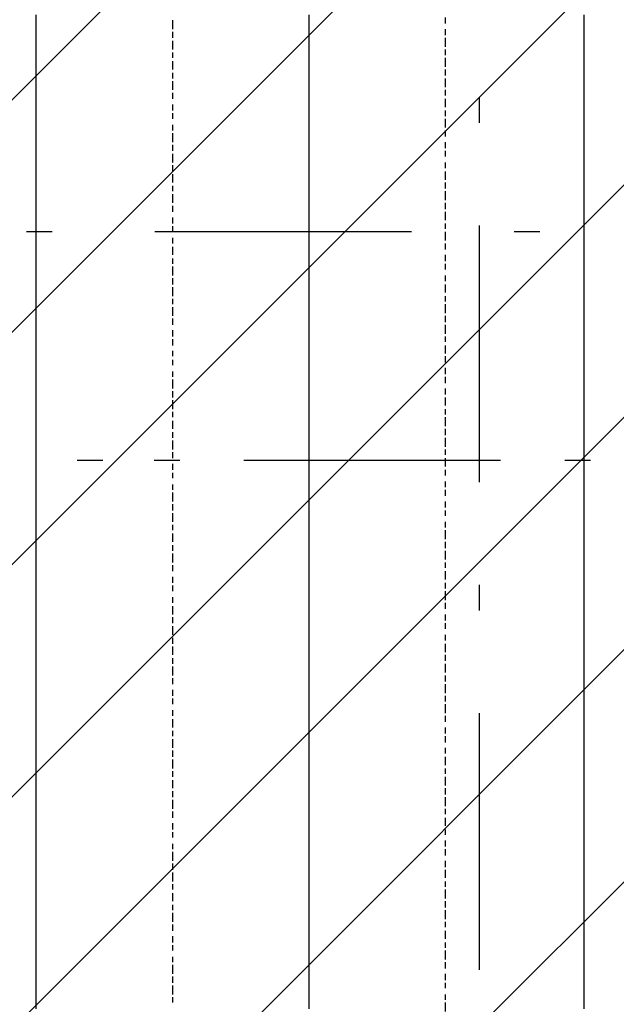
# Model space of a CAD drawing. Extents: x 997 to 109698, y 921 to 94021.
# Tile 371 of 656: x 7814 to 8685, y 55602 to 57040. Entities that reach past the tile are written whole.
import ezdxf

# ---------------------------------------------------------------- set-up
doc = ezdxf.new("R2010")
doc.units = 0
doc.header["$MEASUREMENT"] = 0
for name, color, linetype in [('12', 7, 'CONTINUOUS'), ('28', 7, 'CONTINUOUS'), ('40', 7, 'CONTINUOUS')]:
    doc.layers.add(name, color=color, linetype=linetype)

msp = doc.modelspace()

# ---------------------------------------------------------------- linework, layer by layer
at = {"layer": '12', "color": 5}
for p, q in [((7837.630503, 57034.563401), (7837.630503, 57047.563401)), ((8236.630503, 57034.563401), (8236.630503, 57047.563401)), ((8638.630503, 57034.563401), (8638.630503, 57047.563401)), ((7837.630503, 57026.563401), (7837.630503, 57034.563401)), ((7837.630503, 57013.563401), (7837.630503, 57026.563401)), ((8236.630503, 57026.563401), (8236.630503, 57034.563401)), ((8236.630503, 57013.563401), (8236.630503, 57026.563401)), ((8638.630503, 57026.563401), (8638.630503, 57034.563401)), ((8638.630503, 57013.563401), (8638.630503, 57026.563401)), ((7837.630503, 57005.563401), (7837.630503, 57013.563401)), ((8236.630503, 57005.563401), (8236.630503, 57013.563401)), ((8638.630503, 57005.563401), (8638.630503, 57013.563401)), ((7837.630503, 56996.563401), (7837.630503, 57005.563401)), ((7837.630503, 56984.563401), (7837.630503, 56996.563401)), ((8236.630503, 56996.563401), (8236.630503, 57005.563401)), ((8236.630503, 56984.563401), (8236.630503, 56996.563401)), ((8638.630503, 56996.563401), (8638.630503, 57005.563401)), ((8638.630503, 56984.563401), (8638.630503, 56996.563401)), ((7837.630503, 56975.563401), (7837.630503, 56984.563401)), ((8236.630503, 56975.563401), (8236.630503, 56984.563401)), ((8638.630503, 56975.563401), (8638.630503, 56984.563401)), ((7837.630503, 56967.563401), (7837.630503, 56975.563401)), ((7837.630503, 56954.563401), (7837.630503, 56967.563401)), ((8236.630503, 56967.563401), (8236.630503, 56975.563401)), ((8236.630503, 56954.563401), (8236.630503, 56967.563401)), ((8638.630503, 56967.563401), (8638.630503, 56975.563401)), ((8638.630503, 56954.563401), (8638.630503, 56967.563401)), ((7837.630503, 56945.563401), (7837.630503, 56954.563401)), ((8236.630503, 56945.563401), (8236.630503, 56954.563401)), ((8638.630503, 56945.563401), (8638.630503, 56954.563401)), ((7837.630503, 56937.563401), (7837.630503, 56945.563401)), ((8236.630503, 56937.563401), (8236.630503, 56945.563401)), ((8638.630503, 56937.563401), (8638.630503, 56945.563401)), ((7837.630503, 56924.563401), (7837.630503, 56937.563401)), ((7837.630503, 56916.563401), (7837.630503, 56924.563401)), ((8236.630503, 56924.563401), (8236.630503, 56937.563401)), ((8236.630503, 56916.563401), (8236.630503, 56924.563401)), ((8638.630503, 56924.563401), (8638.630503, 56937.563401)), ((8638.630503, 56916.563401), (8638.630503, 56924.563401)), ((7837.630503, 56907.563401), (7837.630503, 56916.563401)), ((8236.630503, 56903.563401), (8236.630503, 56916.563401)), ((8638.630503, 56903.563401), (8638.630503, 56916.563401)), ((7837.630503, 56895.563401), (7837.630503, 56907.563401)), ((7837.630503, 56886.563401), (7837.630503, 56895.563401)), ((8236.630503, 56895.563401), (8236.630503, 56903.563401)), ((8236.630503, 56886.563401), (8236.630503, 56895.563401)), ((8638.630503, 56895.563401), (8638.630503, 56903.563401)), ((8638.630503, 56886.563401), (8638.630503, 56895.563401)), ((7837.630503, 56874.563401), (7837.630503, 56886.563401)), ((8236.630503, 56874.563401), (8236.630503, 56886.563401)), ((8638.630503, 56874.563401), (8638.630503, 56886.563401)), ((7837.630503, 56865.563401), (7837.630503, 56874.563401)), ((8236.630503, 56865.563401), (8236.630503, 56874.563401)), ((8638.630503, 56865.563401), (8638.630503, 56874.563401)), ((7837.630503, 56857.563401), (7837.630503, 56865.563401)), ((7837.630503, 56844.563401), (7837.630503, 56857.563401)), ((8236.630503, 56857.563401), (8236.630503, 56865.563401)), ((8236.630503, 56844.563401), (8236.630503, 56857.563401)), ((8638.630503, 56857.563401), (8638.630503, 56865.563401)), ((8638.630503, 56844.563401), (8638.630503, 56857.563401)), ((7837.630503, 56835.563401), (7837.630503, 56844.563401)), ((8236.630503, 56835.563401), (8236.630503, 56844.563401)), ((8638.630503, 56835.563401), (8638.630503, 56844.563401)), ((7837.630503, 56827.563401), (7837.630503, 56835.563401)), ((7837.630503, 56814.563401), (7837.630503, 56827.563401)), ((8236.630503, 56827.563401), (8236.630503, 56835.563401)), ((8236.630503, 56814.563401), (8236.630503, 56827.563401)), ((8638.630503, 56827.563401), (8638.630503, 56835.563401)), ((8638.630503, 56814.563401), (8638.630503, 56827.563401)), ((7837.630503, 56806.563401), (7837.630503, 56814.563401)), ((8236.630503, 56806.563401), (8236.630503, 56814.563401)), ((8638.630503, 56806.563401), (8638.630503, 56814.563401)), ((7837.630503, 56797.563401), (7837.630503, 56806.563401)), ((7837.630503, 56785.563401), (7837.630503, 56797.563401)), ((8236.630503, 56793.563401), (8236.630503, 56806.563401)), ((8638.630503, 56793.563401), (8638.630503, 56806.563401)), ((7837.630503, 56776.563401), (7837.630503, 56785.563401)), ((8236.630503, 56785.563401), (8236.630503, 56793.563401)), ((8236.630503, 56776.563401), (8236.630503, 56785.563401)), ((8638.630503, 56785.563401), (8638.630503, 56793.563401)), ((8638.630503, 56776.563401), (8638.630503, 56785.563401)), ((7837.630503, 56763.563401), (7837.630503, 56776.563401)), ((8236.630503, 56763.563401), (8236.630503, 56776.563401)), ((8638.630503, 56763.563401), (8638.630503, 56776.563401)), ((7837.630503, 56755.563401), (7837.630503, 56763.563401)), ((7837.630503, 56747.563401), (7837.630503, 56755.563401)), ((8236.630503, 56755.563401), (8236.630503, 56763.563401)), ((8236.630503, 56747.563401), (8236.630503, 56755.563401)), ((8638.630503, 56755.563401), (8638.630503, 56763.563401)), ((8638.630503, 56747.563401), (8638.630503, 56755.563401)), ((7837.630503, 56734.563401), (7837.630503, 56747.563401)), ((8236.630503, 56734.563401), (8236.630503, 56747.563401)), ((8638.630503, 56734.563401), (8638.630503, 56747.563401)), ((7837.630503, 56725.563401), (7837.630503, 56734.563401)), ((7837.630503, 56717.563401), (7837.630503, 56725.563401)), ((8236.630503, 56725.563401), (8236.630503, 56734.563401)), ((8236.630503, 56717.563401), (8236.630503, 56725.563401)), ((8638.630503, 56725.563401), (8638.630503, 56734.563401)), ((8638.630503, 56717.563401), (8638.630503, 56725.563401)), ((7837.630503, 56704.563401), (7837.630503, 56717.563401)), ((8236.630503, 56704.563401), (8236.630503, 56717.563401)), ((8638.630503, 56704.563401), (8638.630503, 56717.563401)), ((7837.630503, 56696.563401), (7837.630503, 56704.563401)), ((7837.630503, 56687.563401), (7837.630503, 56696.563401)), ((8236.630503, 56696.563401), (8236.630503, 56704.563401)), ((8236.630503, 56687.563401), (8236.630503, 56696.563401)), ((8638.630503, 56696.563401), (8638.630503, 56704.563401)), ((8638.630503, 56683.563401), (8638.630503, 56696.563401)), ((7837.630503, 56675.563401), (7837.630503, 56687.563401)), ((8236.630503, 56675.563401), (8236.630503, 56687.563401)), ((8638.630503, 56675.563401), (8638.630503, 56683.563401)), ((7837.630503, 56666.563401), (7837.630503, 56675.563401)), ((7837.630503, 56653.563401), (7837.630503, 56666.563401)), ((8236.630503, 56666.563401), (8236.630503, 56675.563401)), ((8236.630503, 56653.563401), (8236.630503, 56666.563401)), ((8638.630503, 56666.563401), (8638.630503, 56675.563401)), ((8638.630503, 56653.563401), (8638.630503, 56666.563401)), ((7837.630503, 56645.563401), (7837.630503, 56653.563401)), ((8236.630503, 56645.563401), (8236.630503, 56653.563401)), ((8638.630503, 56645.563401), (8638.630503, 56653.563401)), ((7837.630503, 56636.563401), (7837.630503, 56645.563401)), ((7837.630503, 56624.563401), (7837.630503, 56636.563401)), ((8236.630503, 56636.563401), (8236.630503, 56645.563401)), ((8236.630503, 56624.563401), (8236.630503, 56636.563401)), ((8638.630503, 56636.563401), (8638.630503, 56645.563401)), ((8638.630503, 56624.563401), (8638.630503, 56636.563401)), ((7837.630503, 56615.563401), (7837.630503, 56624.563401)), ((8236.630503, 56615.563401), (8236.630503, 56624.563401)), ((8638.630503, 56615.563401), (8638.630503, 56624.563401)), ((7837.630503, 56607.563401), (7837.630503, 56615.563401)), ((7837.630503, 56594.563401), (7837.630503, 56607.563401)), ((8236.630503, 56607.563401), (8236.630503, 56615.563401)), ((8236.630503, 56594.563401), (8236.630503, 56607.563401)), ((8638.630503, 56607.563401), (8638.630503, 56615.563401)), ((8638.630503, 56594.563401), (8638.630503, 56607.563401)), ((7837.630503, 56586.563401), (7837.630503, 56594.563401)), ((8236.630503, 56586.563401), (8236.630503, 56594.563401)), ((8638.630503, 56586.563401), (8638.630503, 56594.563401)), ((7837.630503, 56577.563401), (7837.630503, 56586.563401)), ((8236.630503, 56577.563401), (8236.630503, 56586.563401)), ((8638.630503, 56573.563401), (8638.630503, 56586.563401)), ((7837.630503, 56564.563401), (7837.630503, 56577.563401)), ((7837.630503, 56556.563401), (7837.630503, 56564.563401)), ((8236.630503, 56564.563401), (8236.630503, 56577.563401)), ((8236.630503, 56556.563401), (8236.630503, 56564.563401)), ((8638.630503, 56564.563401), (8638.630503, 56573.563401)), ((8638.630503, 56556.563401), (8638.630503, 56564.563401)), ((7837.630503, 56543.563401), (7837.630503, 56556.563401)), ((8236.630503, 56543.563401), (8236.630503, 56556.563401)), ((8638.630503, 56543.563401), (8638.630503, 56556.563401)), ((7837.630503, 56535.563401), (7837.630503, 56543.563401)), ((7837.630503, 56526.563401), (7837.630503, 56535.563401)), ((8236.630503, 56535.563401), (8236.630503, 56543.563401)), ((8236.630503, 56526.563401), (8236.630503, 56535.563401)), ((8638.630503, 56535.563401), (8638.630503, 56543.563401)), ((8638.630503, 56526.563401), (8638.630503, 56535.563401)), ((7837.630503, 56514.563401), (7837.630503, 56526.563401)), ((8236.630503, 56514.563401), (8236.630503, 56526.563401)), ((8638.630503, 56514.563401), (8638.630503, 56526.563401)), ((7837.630503, 56505.563401), (7837.630503, 56514.563401)), ((8236.630503, 56505.563401), (8236.630503, 56514.563401)), ((8638.630503, 56505.563401), (8638.630503, 56514.563401)), ((7837.630503, 56497.563401), (7837.630503, 56505.563401)), ((7837.630503, 56484.563401), (7837.630503, 56497.563401)), ((8236.630503, 56497.563401), (8236.630503, 56505.563401)), ((8236.630503, 56484.563401), (8236.630503, 56497.563401)), ((8638.630503, 56497.563401), (8638.630503, 56505.563401)), ((8638.630503, 56484.563401), (8638.630503, 56497.563401)), ((7837.630503, 56476.563401), (7837.630503, 56484.563401)), ((8236.630503, 56476.563401), (8236.630503, 56484.563401)), ((8638.630503, 56476.563401), (8638.630503, 56484.563401)), ((7837.630503, 56467.563401), (7837.630503, 56476.563401)), ((7837.630503, 56454.563401), (7837.630503, 56467.563401)), ((8236.630503, 56467.563401), (8236.630503, 56476.563401)), ((8236.630503, 56454.563401), (8236.630503, 56467.563401)), ((8638.630503, 56467.563401), (8638.630503, 56476.563401)), ((8638.630503, 56454.563401), (8638.630503, 56467.563401)), ((7837.630503, 56446.563401), (7837.630503, 56454.563401)), ((8236.630503, 56446.563401), (8236.630503, 56454.563401)), ((8638.630503, 56446.563401), (8638.630503, 56454.563401)), ((7837.630503, 56433.563401), (7837.630503, 56446.563401)), ((8236.630503, 56433.563401), (8236.630503, 56446.563401)), ((8638.630503, 56433.563401), (8638.630503, 56446.563401)), ((7837.630503, 56425.563401), (7837.630503, 56433.563401)), ((7837.630503, 56416.563401), (7837.630503, 56425.563401)), ((8236.630503, 56425.563401), (8236.630503, 56433.563401)), ((8236.630503, 56416.563401), (8236.630503, 56425.563401)), ((8638.630503, 56425.563401), (8638.630503, 56433.563401)), ((8638.630503, 56416.563401), (8638.630503, 56425.563401)), ((7837.630503, 56404.563401), (7837.630503, 56416.563401)), ((8236.630503, 56404.563401), (8236.630503, 56416.563401)), ((8638.630503, 56404.563401), (8638.630503, 56416.563401)), ((7837.630503, 56395.563401), (7837.630503, 56404.563401)), ((7837.630503, 56387.563401), (7837.630503, 56395.563401)), ((8236.630503, 56395.563401), (8236.630503, 56404.563401)), ((8236.630503, 56387.563401), (8236.630503, 56395.563401)), ((8638.630503, 56395.563401), (8638.630503, 56404.563401)), ((8638.630503, 56387.563401), (8638.630503, 56395.563401)), ((7837.630503, 56374.563401), (7837.630503, 56387.563401)), ((8236.630503, 56374.563401), (8236.630503, 56387.563401)), ((8638.630503, 56374.563401), (8638.630503, 56387.563401)), ((7837.630503, 56365.563401), (7837.630503, 56374.563401)), ((7837.630503, 56357.563401), (7837.630503, 56365.563401)), ((8236.630503, 56365.563401), (8236.630503, 56374.563401)), ((8236.630503, 56357.563401), (8236.630503, 56365.563401)), ((8638.630503, 56365.563401), (8638.630503, 56374.563401)), ((8638.630503, 56357.563401), (8638.630503, 56365.563401)), ((7837.630503, 56344.563401), (7837.630503, 56357.563401)), ((8236.630503, 56344.563401), (8236.630503, 56357.563401)), ((8638.630503, 56344.563401), (8638.630503, 56357.563401)), ((7837.630503, 56336.563401), (7837.630503, 56344.563401)), ((7837.630503, 56327.563401), (7837.630503, 56336.563401)), ((8236.630503, 56336.563401), (8236.630503, 56344.563401)), ((8236.630503, 56323.563401), (8236.630503, 56336.563401)), ((8638.630503, 56336.563401), (8638.630503, 56344.563401)), ((8638.630503, 56323.563401), (8638.630503, 56336.563401)), ((7837.630503, 56315.563401), (7837.630503, 56327.563401)), ((8236.630503, 56315.563401), (8236.630503, 56323.563401)), ((8638.630503, 56315.563401), (8638.630503, 56323.563401)), ((7837.630503, 56306.563401), (7837.630503, 56315.563401)), ((7837.630503, 56294.563401), (7837.630503, 56306.563401)), ((8236.630503, 56306.563401), (8236.630503, 56315.563401)), ((8236.630503, 56294.563401), (8236.630503, 56306.563401)), ((8638.630503, 56306.563401), (8638.630503, 56315.563401)), ((8638.630503, 56294.563401), (8638.630503, 56306.563401)), ((7837.630503, 56285.563401), (7837.630503, 56294.563401)), ((8236.630503, 56285.563401), (8236.630503, 56294.563401)), ((8638.630503, 56285.563401), (8638.630503, 56294.563401)), ((7837.630503, 56277.563401), (7837.630503, 56285.563401)), ((7837.630503, 56264.563401), (7837.630503, 56277.563401)), ((8236.630503, 56277.563401), (8236.630503, 56285.563401)), ((8236.630503, 56264.563401), (8236.630503, 56277.563401)), ((8638.630503, 56277.563401), (8638.630503, 56285.563401)), ((8638.630503, 56264.563401), (8638.630503, 56277.563401)), ((7837.630503, 56255.563401), (7837.630503, 56264.563401)), ((8236.630503, 56255.563401), (8236.630503, 56264.563401)), ((8638.630503, 56255.563401), (8638.630503, 56264.563401)), ((7837.630503, 56247.563401), (7837.630503, 56255.563401)), ((8236.630503, 56247.563401), (8236.630503, 56255.563401)), ((8638.630503, 56247.563401), (8638.630503, 56255.563401)), ((7837.630503, 56234.563401), (7837.630503, 56247.563401)), ((7837.630503, 56226.563401), (7837.630503, 56234.563401)), ((8236.630503, 56234.563401), (8236.630503, 56247.563401)), ((8236.630503, 56226.563401), (8236.630503, 56234.563401)), ((8638.630503, 56234.563401), (8638.630503, 56247.563401)), ((8638.630503, 56226.563401), (8638.630503, 56234.563401)), ((7837.630503, 56217.563401), (7837.630503, 56226.563401)), ((8236.630503, 56213.563401), (8236.630503, 56226.563401)), ((8638.630503, 56213.563401), (8638.630503, 56226.563401)), ((7837.630503, 56205.563401), (7837.630503, 56217.563401)), ((7837.630503, 56196.563401), (7837.630503, 56205.563401)), ((8236.630503, 56205.563401), (8236.630503, 56213.563401)), ((8236.630503, 56196.563401), (8236.630503, 56205.563401)), ((8638.630503, 56205.563401), (8638.630503, 56213.563401)), ((8638.630503, 56196.563401), (8638.630503, 56205.563401)), ((7837.630503, 56183.563401), (7837.630503, 56196.563401)), ((8236.630503, 56183.563401), (8236.630503, 56196.563401)), ((8638.630503, 56183.563401), (8638.630503, 56196.563401)), ((7837.630503, 56175.563401), (7837.630503, 56183.563401)), ((8236.630503, 56175.563401), (8236.630503, 56183.563401)), ((8638.630503, 56175.563401), (8638.630503, 56183.563401)), ((7837.630503, 56167.563401), (7837.630503, 56175.563401)), ((7837.630503, 56154.563401), (7837.630503, 56167.563401)), ((8236.630503, 56167.563401), (8236.630503, 56175.563401)), ((8236.630503, 56154.563401), (8236.630503, 56167.563401)), ((8638.630503, 56167.563401), (8638.630503, 56175.563401)), ((8638.630503, 56154.563401), (8638.630503, 56167.563401)), ((7837.630503, 56145.563401), (7837.630503, 56154.563401)), ((8236.630503, 56145.563401), (8236.630503, 56154.563401)), ((8638.630503, 56145.563401), (8638.630503, 56154.563401)), ((7837.630503, 56137.563401), (7837.630503, 56145.563401)), ((7837.630503, 56124.563401), (7837.630503, 56137.563401)), ((8236.630503, 56137.563401), (8236.630503, 56145.563401)), ((8236.630503, 56124.563401), (8236.630503, 56137.563401)), ((8638.630503, 56137.563401), (8638.630503, 56145.563401)), ((8638.630503, 56124.563401), (8638.630503, 56137.563401)), ((7837.630503, 56116.563401), (7837.630503, 56124.563401)), ((8236.630503, 56116.563401), (8236.630503, 56124.563401)), ((8638.630503, 56116.563401), (8638.630503, 56124.563401)), ((7837.630503, 56107.563401), (7837.630503, 56116.563401)), ((7837.630503, 56095.563401), (7837.630503, 56107.563401)), ((8236.630503, 56107.563401), (8236.630503, 56116.563401)), ((8236.630503, 56095.563401), (8236.630503, 56107.563401)), ((8638.630503, 56103.563401), (8638.630503, 56116.563401)), ((7837.630503, 56086.563401), (7837.630503, 56095.563401)), ((8236.630503, 56086.563401), (8236.630503, 56095.563401)), ((8638.630503, 56095.563401), (8638.630503, 56103.563401)), ((8638.630503, 56086.563401), (8638.630503, 56095.563401)), ((7837.630503, 56073.563401), (7837.630503, 56086.563401)), ((8236.630503, 56073.563401), (8236.630503, 56086.563401)), ((8638.630503, 56073.563401), (8638.630503, 56086.563401)), ((7837.630503, 56065.563401), (7837.630503, 56073.563401)), ((7837.630503, 56056.563401), (7837.630503, 56065.563401)), ((8236.630503, 56065.563401), (8236.630503, 56073.563401)), ((8236.630503, 56056.563401), (8236.630503, 56065.563401)), ((8638.630503, 56065.563401), (8638.630503, 56073.563401)), ((8638.630503, 56056.563401), (8638.630503, 56065.563401)), ((7837.630503, 56044.563401), (7837.630503, 56056.563401)), ((8236.630503, 56044.563401), (8236.630503, 56056.563401)), ((8638.630503, 56044.563401), (8638.630503, 56056.563401)), ((7837.630503, 56035.563401), (7837.630503, 56044.563401)), ((7837.630503, 56027.563401), (7837.630503, 56035.563401)), ((8236.630503, 56035.563401), (8236.630503, 56044.563401)), ((8236.630503, 56027.563401), (8236.630503, 56035.563401)), ((8638.630503, 56035.563401), (8638.630503, 56044.563401)), ((8638.630503, 56027.563401), (8638.630503, 56035.563401)), ((7837.630503, 56014.563401), (7837.630503, 56027.563401)), ((8236.630503, 56014.563401), (8236.630503, 56027.563401)), ((8638.630503, 56014.563401), (8638.630503, 56027.563401)), ((7837.630503, 56006.563401), (7837.630503, 56014.563401)), ((7837.630503, 55997.563401), (7837.630503, 56006.563401)), ((8236.630503, 56006.563401), (8236.630503, 56014.563401)), ((8236.630503, 55997.563401), (8236.630503, 56006.563401)), ((8638.630503, 56006.563401), (8638.630503, 56014.563401)), ((8638.630503, 55993.563401), (8638.630503, 56006.563401)), ((7837.630503, 55984.563401), (7837.630503, 55997.563401)), ((8236.630503, 55984.563401), (8236.630503, 55997.563401)), ((8638.630503, 55984.563401), (8638.630503, 55993.563401)), ((7837.630503, 55976.563401), (7837.630503, 55984.563401)), ((7837.630503, 55963.563401), (7837.630503, 55976.563401)), ((8236.630503, 55976.563401), (8236.630503, 55984.563401)), ((8236.630503, 55963.563401), (8236.630503, 55976.563401)), ((8638.630503, 55976.563401), (8638.630503, 55984.563401)), ((8638.630503, 55963.563401), (8638.630503, 55976.563401)), ((7837.630503, 55955.563401), (7837.630503, 55963.563401)), ((8236.630503, 55955.563401), (8236.630503, 55963.563401)), ((8638.630503, 55955.563401), (8638.630503, 55963.563401)), ((7837.630503, 55946.563401), (7837.630503, 55955.563401)), ((7837.630503, 55934.563401), (7837.630503, 55946.563401)), ((8236.630503, 55946.563401), (8236.630503, 55955.563401)), ((8236.630503, 55934.563401), (8236.630503, 55946.563401)), ((8638.630503, 55946.563401), (8638.630503, 55955.563401)), ((8638.630503, 55934.563401), (8638.630503, 55946.563401)), ((7837.630503, 55925.563401), (7837.630503, 55934.563401)), ((8236.630503, 55925.563401), (8236.630503, 55934.563401)), ((8638.630503, 55925.563401), (8638.630503, 55934.563401)), ((7837.630503, 55917.563401), (7837.630503, 55925.563401)), ((7837.630503, 55904.563401), (7837.630503, 55917.563401)), ((8236.630503, 55917.563401), (8236.630503, 55925.563401)), ((8236.630503, 55904.563401), (8236.630503, 55917.563401)), ((8638.630503, 55917.563401), (8638.630503, 55925.563401)), ((8638.630503, 55904.563401), (8638.630503, 55917.563401)), ((7837.630503, 55896.563401), (7837.630503, 55904.563401)), ((8236.630503, 55896.563401), (8236.630503, 55904.563401)), ((8638.630503, 55896.563401), (8638.630503, 55904.563401)), ((7837.630503, 55887.563401), (7837.630503, 55896.563401)), ((8236.630503, 55887.563401), (8236.630503, 55896.563401)), ((8638.630503, 55887.563401), (8638.630503, 55896.563401)), ((7837.630503, 55874.563401), (7837.630503, 55887.563401)), ((7837.630503, 55866.563401), (7837.630503, 55874.563401)), ((8236.630503, 55874.563401), (8236.630503, 55887.563401)), ((8236.630503, 55866.563401), (8236.630503, 55874.563401)), ((8638.630503, 55874.563401), (8638.630503, 55887.563401)), ((8638.630503, 55866.563401), (8638.630503, 55874.563401)), ((7837.630503, 55853.563401), (7837.630503, 55866.563401)), ((8236.630503, 55853.563401), (8236.630503, 55866.563401)), ((8638.630503, 55853.563401), (8638.630503, 55866.563401)), ((7837.630503, 55845.563401), (7837.630503, 55853.563401)), ((7837.630503, 55836.563401), (7837.630503, 55845.563401)), ((8236.630503, 55845.563401), (8236.630503, 55853.563401)), ((8236.630503, 55836.563401), (8236.630503, 55845.563401)), ((8638.630503, 55845.563401), (8638.630503, 55853.563401)), ((8638.630503, 55836.563401), (8638.630503, 55845.563401)), ((7837.630503, 55824.563401), (7837.630503, 55836.563401)), ((8236.630503, 55824.563401), (8236.630503, 55836.563401)), ((8638.630503, 55824.563401), (8638.630503, 55836.563401)), ((7837.630503, 55815.563401), (7837.630503, 55824.563401)), ((8236.630503, 55815.563401), (8236.630503, 55824.563401)), ((8638.630503, 55815.563401), (8638.630503, 55824.563401)), ((7837.630503, 55807.563401), (7837.630503, 55815.563401)), ((7837.630503, 55794.563401), (7837.630503, 55807.563401)), ((8236.630503, 55807.563401), (8236.630503, 55815.563401)), ((8236.630503, 55794.563401), (8236.630503, 55807.563401)), ((8638.630503, 55807.563401), (8638.630503, 55815.563401)), ((8638.630503, 55794.563401), (8638.630503, 55807.563401)), ((7837.630503, 55786.563401), (7837.630503, 55794.563401)), ((8236.630503, 55786.563401), (8236.630503, 55794.563401)), ((8638.630503, 55786.563401), (8638.630503, 55794.563401)), ((7837.630503, 55777.563401), (7837.630503, 55786.563401)), ((7837.630503, 55764.563401), (7837.630503, 55777.563401)), ((8236.630503, 55777.563401), (8236.630503, 55786.563401)), ((8236.630503, 55764.563401), (8236.630503, 55777.563401)), ((8638.630503, 55777.563401), (8638.630503, 55786.563401)), ((8638.630503, 55764.563401), (8638.630503, 55777.563401)), ((7837.630503, 55756.563401), (7837.630503, 55764.563401)), ((8236.630503, 55756.563401), (8236.630503, 55764.563401)), ((8638.630503, 55756.563401), (8638.630503, 55764.563401)), ((7837.630503, 55747.563401), (7837.630503, 55756.563401)), ((7837.630503, 55735.563401), (7837.630503, 55747.563401)), ((8236.630503, 55743.563401), (8236.630503, 55756.563401)), ((8638.630503, 55743.563401), (8638.630503, 55756.563401)), ((7837.630503, 55726.563401), (7837.630503, 55735.563401)), ((8236.630503, 55735.563401), (8236.630503, 55743.563401)), ((8236.630503, 55726.563401), (8236.630503, 55735.563401)), ((8638.630503, 55735.563401), (8638.630503, 55743.563401)), ((8638.630503, 55726.563401), (8638.630503, 55735.563401)), ((7837.630503, 55714.563401), (7837.630503, 55726.563401)), ((8236.630503, 55714.563401), (8236.630503, 55726.563401)), ((8638.630503, 55714.563401), (8638.630503, 55726.563401)), ((7837.630503, 55705.563401), (7837.630503, 55714.563401)), ((7837.630503, 55697.563401), (7837.630503, 55705.563401)), ((8236.630503, 55705.563401), (8236.630503, 55714.563401)), ((8236.630503, 55697.563401), (8236.630503, 55705.563401)), ((8638.630503, 55705.563401), (8638.630503, 55714.563401)), ((8638.630503, 55697.563401), (8638.630503, 55705.563401)), ((7837.630503, 55684.563401), (7837.630503, 55697.563401)), ((8236.630503, 55684.563401), (8236.630503, 55697.563401)), ((8638.630503, 55684.563401), (8638.630503, 55697.563401)), ((7837.630503, 55675.563401), (7837.630503, 55684.563401)), ((7837.630503, 55667.563401), (7837.630503, 55675.563401)), ((8236.630503, 55675.563401), (8236.630503, 55684.563401)), ((8236.630503, 55667.563401), (8236.630503, 55675.563401)), ((8638.630503, 55675.563401), (8638.630503, 55684.563401)), ((8638.630503, 55667.563401), (8638.630503, 55675.563401)), ((7837.630503, 55654.563401), (7837.630503, 55667.563401)), ((8236.630503, 55654.563401), (8236.630503, 55667.563401)), ((8638.630503, 55654.563401), (8638.630503, 55667.563401)), ((7837.630503, 55646.563401), (7837.630503, 55654.563401)), ((7837.630503, 55637.563401), (7837.630503, 55646.563401)), ((8236.630503, 55646.563401), (8236.630503, 55654.563401)), ((8236.630503, 55633.563401), (8236.630503, 55646.563401)), ((8638.630503, 55646.563401), (8638.630503, 55654.563401)), ((8638.630503, 55633.563401), (8638.630503, 55646.563401)), ((7837.630503, 55625.563401), (7837.630503, 55637.563401)), ((8236.630503, 55625.563401), (8236.630503, 55633.563401)), ((8638.630503, 55625.563401), (8638.630503, 55633.563401)), ((7837.630503, 55616.563401), (7837.630503, 55625.563401)), ((7837.630503, 55604.563401), (7837.630503, 55616.563401)), ((8236.630503, 55616.563401), (8236.630503, 55625.563401)), ((8236.630503, 55604.563401), (8236.630503, 55616.563401)), ((8638.630503, 55616.563401), (8638.630503, 55625.563401)), ((8638.630503, 55604.563401), (8638.630503, 55616.563401)), ((7837.630503, 55595.563401), (7837.630503, 55604.563401)), ((8236.630503, 55595.563401), (8236.630503, 55604.563401)), ((8638.630503, 55595.563401), (8638.630503, 55604.563401))]:
    msp.add_line(p, q, dxfattribs=at)
at = {"layer": '12', "color": 1}
for p, q in [((8037.630503, 57026.563401), (8037.630503, 57039.563401)), ((8435.630503, 57034.563401), (8435.630503, 57043.563401)), ((8435.630503, 57017.563401), (8435.630503, 57026.563401)), ((8037.630503, 57013.563401), (8037.630503, 57022.563401)), ((8435.630503, 57000.563401), (8435.630503, 57013.563401)), ((8037.630503, 56996.563401), (8037.630503, 57009.563401)), ((8435.630503, 56988.563401), (8435.630503, 56996.563401)), ((8037.630503, 56984.563401), (8037.630503, 56992.563401)), ((8435.630503, 56971.563401), (8435.630503, 56984.563401)), ((8037.630503, 56967.563401), (8037.630503, 56979.563401)), ((8435.630503, 56958.563401), (8435.630503, 56967.563401)), ((8037.630503, 56954.563401), (8037.630503, 56962.563401)), ((8435.630503, 56941.563401), (8435.630503, 56954.563401)), ((8037.630503, 56937.563401), (8037.630503, 56950.563401)), ((8037.630503, 56924.563401), (8037.630503, 56933.563401)), ((8435.630503, 56929.563401), (8435.630503, 56937.563401)), ((8435.630503, 56912.563401), (8435.630503, 56924.563401)), ((8037.630503, 56907.563401), (8037.630503, 56916.563401)), ((8037.630503, 56895.563401), (8037.630503, 56903.563401)), ((8435.630503, 56899.563401), (8435.630503, 56907.563401)), ((8435.630503, 56882.563401), (8435.630503, 56895.563401)), ((8037.630503, 56878.563401), (8037.630503, 56886.563401)), ((8037.630503, 56861.563401), (8037.630503, 56874.563401)), ((8435.630503, 56869.563401), (8435.630503, 56878.563401)), ((8037.630503, 56848.563401), (8037.630503, 56857.563401)), ((8435.630503, 56852.563401), (8435.630503, 56861.563401)), ((8037.630503, 56831.563401), (8037.630503, 56844.563401)), ((8435.630503, 56840.563401), (8435.630503, 56848.563401)), ((8037.630503, 56818.563401), (8037.630503, 56827.563401)), ((8435.630503, 56823.563401), (8435.630503, 56831.563401)), ((8037.630503, 56802.563401), (8037.630503, 56814.563401)), ((8435.630503, 56806.563401), (8435.630503, 56818.563401)), ((8037.630503, 56789.563401), (8037.630503, 56797.563401)), ((8435.630503, 56793.563401), (8435.630503, 56802.563401)), ((8037.630503, 56772.563401), (8037.630503, 56785.563401)), ((8435.630503, 56776.563401), (8435.630503, 56789.563401)), ((8037.630503, 56759.563401), (8037.630503, 56768.563401)), ((8435.630503, 56763.563401), (8435.630503, 56772.563401)), ((8037.630503, 56742.563401), (8037.630503, 56751.563401)), ((8435.630503, 56747.563401), (8435.630503, 56759.563401)), ((8037.630503, 56730.563401), (8037.630503, 56738.563401)), ((8435.630503, 56734.563401), (8435.630503, 56742.563401)), ((8435.630503, 56717.563401), (8435.630503, 56730.563401)), ((8037.630503, 56713.563401), (8037.630503, 56721.563401)), ((8037.630503, 56696.563401), (8037.630503, 56708.563401)), ((8435.630503, 56704.563401), (8435.630503, 56713.563401)), ((8435.630503, 56687.563401), (8435.630503, 56696.563401)), ((8037.630503, 56683.563401), (8037.630503, 56691.563401)), ((8037.630503, 56666.563401), (8037.630503, 56679.563401)), ((8435.630503, 56675.563401), (8435.630503, 56683.563401)), ((8435.630503, 56658.563401), (8435.630503, 56666.563401)), ((8037.630503, 56653.563401), (8037.630503, 56662.563401)), ((8435.630503, 56641.563401), (8435.630503, 56653.563401)), ((8037.630503, 56636.563401), (8037.630503, 56649.563401)), ((8435.630503, 56628.563401), (8435.630503, 56636.563401)), ((8037.630503, 56624.563401), (8037.630503, 56632.563401)), ((8435.630503, 56611.563401), (8435.630503, 56624.563401)), ((8037.630503, 56607.563401), (8037.630503, 56620.563401)), ((8435.630503, 56598.563401), (8435.630503, 56607.563401)), ((8037.630503, 56594.563401), (8037.630503, 56603.563401)), ((8435.630503, 56581.563401), (8435.630503, 56594.563401)), ((8037.630503, 56577.563401), (8037.630503, 56586.563401)), ((8037.630503, 56564.563401), (8037.630503, 56573.563401)), ((8435.630503, 56569.563401), (8435.630503, 56577.563401)), ((8435.630503, 56552.563401), (8435.630503, 56564.563401)), ((8037.630503, 56548.563401), (8037.630503, 56556.563401)), ((8037.630503, 56535.563401), (8037.630503, 56543.563401)), ((8435.630503, 56539.563401), (8435.630503, 56548.563401)), ((8037.630503, 56518.563401), (8037.630503, 56526.563401)), ((8435.630503, 56522.563401), (8435.630503, 56531.563401)), ((8037.630503, 56501.563401), (8037.630503, 56514.563401)), ((8435.630503, 56509.563401), (8435.630503, 56518.563401)), ((8037.630503, 56488.563401), (8037.630503, 56497.563401)), ((8435.630503, 56492.563401), (8435.630503, 56501.563401)), ((8037.630503, 56471.563401), (8037.630503, 56484.563401)), ((8435.630503, 56476.563401), (8435.630503, 56488.563401)), ((8037.630503, 56459.563401), (8037.630503, 56467.563401)), ((8435.630503, 56463.563401), (8435.630503, 56471.563401)), ((8037.630503, 56442.563401), (8037.630503, 56454.563401)), ((8435.630503, 56446.563401), (8435.630503, 56459.563401)), ((8037.630503, 56429.563401), (8037.630503, 56437.563401)), ((8435.630503, 56433.563401), (8435.630503, 56442.563401)), ((8037.630503, 56412.563401), (8037.630503, 56425.563401)), ((8435.630503, 56416.563401), (8435.630503, 56429.563401)), ((8037.630503, 56399.563401), (8037.630503, 56408.563401)), ((8435.630503, 56404.563401), (8435.630503, 56412.563401)), ((8435.630503, 56387.563401), (8435.630503, 56399.563401)), ((8037.630503, 56382.563401), (8037.630503, 56391.563401)), ((8037.630503, 56370.563401), (8037.630503, 56378.563401)), ((8435.630503, 56374.563401), (8435.630503, 56382.563401)), ((8435.630503, 56357.563401), (8435.630503, 56365.563401)), ((8037.630503, 56353.563401), (8037.630503, 56361.563401)), ((8037.630503, 56336.563401), (8037.630503, 56349.563401)), ((8435.630503, 56344.563401), (8435.630503, 56353.563401)), ((8435.630503, 56327.563401), (8435.630503, 56336.563401)), ((8037.630503, 56323.563401), (8037.630503, 56332.563401)), ((8435.630503, 56315.563401), (8435.630503, 56323.563401)), ((8037.630503, 56306.563401), (8037.630503, 56319.563401)), ((8435.630503, 56298.563401), (8435.630503, 56306.563401)), ((8037.630503, 56294.563401), (8037.630503, 56302.563401)), ((8435.630503, 56281.563401), (8435.630503, 56294.563401)), ((8037.630503, 56277.563401), (8037.630503, 56289.563401)), ((8435.630503, 56268.563401), (8435.630503, 56277.563401)), ((8037.630503, 56264.563401), (8037.630503, 56272.563401)), ((8435.630503, 56251.563401), (8435.630503, 56264.563401)), ((8037.630503, 56247.563401), (8037.630503, 56260.563401)), ((8037.630503, 56234.563401), (8037.630503, 56243.563401)), ((8435.630503, 56239.563401), (8435.630503, 56247.563401)), ((8435.630503, 56222.563401), (8435.630503, 56234.563401)), ((8037.630503, 56217.563401), (8037.630503, 56226.563401)), ((8037.630503, 56205.563401), (8037.630503, 56213.563401)), ((8435.630503, 56209.563401), (8435.630503, 56217.563401)), ((8435.630503, 56192.563401), (8435.630503, 56205.563401)), ((8037.630503, 56188.563401), (8037.630503, 56196.563401)), ((8037.630503, 56171.563401), (8037.630503, 56183.563401)), ((8435.630503, 56179.563401), (8435.630503, 56188.563401)), ((8037.630503, 56158.563401), (8037.630503, 56167.563401)), ((8435.630503, 56162.563401), (8435.630503, 56171.563401)), ((8037.630503, 56141.563401), (8037.630503, 56154.563401)), ((8435.630503, 56150.563401), (8435.630503, 56158.563401)), ((8037.630503, 56128.563401), (8037.630503, 56137.563401)), ((8435.630503, 56133.563401), (8435.630503, 56141.563401)), ((8037.630503, 56112.563401), (8037.630503, 56124.563401)), ((8435.630503, 56116.563401), (8435.630503, 56128.563401)), ((8037.630503, 56099.563401), (8037.630503, 56107.563401)), ((8435.630503, 56103.563401), (8435.630503, 56112.563401)), ((8037.630503, 56082.563401), (8037.630503, 56095.563401)), ((8435.630503, 56086.563401), (8435.630503, 56099.563401)), ((8037.630503, 56069.563401), (8037.630503, 56078.563401)), ((8435.630503, 56073.563401), (8435.630503, 56082.563401)), ((8037.630503, 56052.563401), (8037.630503, 56061.563401)), ((8435.630503, 56056.563401), (8435.630503, 56069.563401)), ((8037.630503, 56040.563401), (8037.630503, 56048.563401)), ((8435.630503, 56044.563401), (8435.630503, 56052.563401)), ((8435.630503, 56027.563401), (8435.630503, 56040.563401)), ((8037.630503, 56023.563401), (8037.630503, 56031.563401)), ((8037.630503, 56006.563401), (8037.630503, 56018.563401)), ((8435.630503, 56014.563401), (8435.630503, 56023.563401)), ((8435.630503, 55997.563401), (8435.630503, 56006.563401)), ((8037.630503, 55993.563401), (8037.630503, 56001.563401)), ((8037.630503, 55976.563401), (8037.630503, 55989.563401)), ((8435.630503, 55984.563401), (8435.630503, 55993.563401)), ((8435.630503, 55968.563401), (8435.630503, 55976.563401)), ((8037.630503, 55963.563401), (8037.630503, 55972.563401)), ((8435.630503, 55951.563401), (8435.630503, 55963.563401)), ((8037.630503, 55946.563401), (8037.630503, 55959.563401)), ((8435.630503, 55938.563401), (8435.630503, 55946.563401)), ((8037.630503, 55934.563401), (8037.630503, 55942.563401)), ((8435.630503, 55921.563401), (8435.630503, 55934.563401)), ((8037.630503, 55917.563401), (8037.630503, 55929.563401)), ((8435.630503, 55908.563401), (8435.630503, 55917.563401)), ((8037.630503, 55904.563401), (8037.630503, 55913.563401)), ((8435.630503, 55891.563401), (8435.630503, 55904.563401)), ((8037.630503, 55887.563401), (8037.630503, 55900.563401)), ((8037.630503, 55874.563401), (8037.630503, 55883.563401)), ((8435.630503, 55879.563401), (8435.630503, 55887.563401)), ((8435.630503, 55862.563401), (8435.630503, 55874.563401)), ((8037.630503, 55857.563401), (8037.630503, 55866.563401)), ((8037.630503, 55845.563401), (8037.630503, 55853.563401)), ((8435.630503, 55849.563401), (8435.630503, 55857.563401)), ((8037.630503, 55828.563401), (8037.630503, 55836.563401)), ((8435.630503, 55832.563401), (8435.630503, 55841.563401)), ((8037.630503, 55811.563401), (8037.630503, 55824.563401)), ((8435.630503, 55819.563401), (8435.630503, 55828.563401)), ((8037.630503, 55798.563401), (8037.630503, 55807.563401)), ((8435.630503, 55802.563401), (8435.630503, 55811.563401)), ((8037.630503, 55781.563401), (8037.630503, 55794.563401)), ((8435.630503, 55786.563401), (8435.630503, 55798.563401)), ((8037.630503, 55769.563401), (8037.630503, 55777.563401)), ((8435.630503, 55773.563401), (8435.630503, 55781.563401)), ((8037.630503, 55752.563401), (8037.630503, 55764.563401)), ((8435.630503, 55756.563401), (8435.630503, 55769.563401)), ((8037.630503, 55739.563401), (8037.630503, 55747.563401)), ((8435.630503, 55743.563401), (8435.630503, 55752.563401)), ((8037.630503, 55722.563401), (8037.630503, 55735.563401)), ((8435.630503, 55726.563401), (8435.630503, 55739.563401)), ((8037.630503, 55709.563401), (8037.630503, 55718.563401)), ((8435.630503, 55714.563401), (8435.630503, 55722.563401)), ((8037.630503, 55692.563401), (8037.630503, 55701.563401)), ((8435.630503, 55697.563401), (8435.630503, 55709.563401)), ((8037.630503, 55680.563401), (8037.630503, 55688.563401)), ((8435.630503, 55684.563401), (8435.630503, 55692.563401)), ((8435.630503, 55667.563401), (8435.630503, 55680.563401)), ((8037.630503, 55663.563401), (8037.630503, 55671.563401)), ((8037.630503, 55646.563401), (8037.630503, 55659.563401)), ((8435.630503, 55654.563401), (8435.630503, 55663.563401)), ((8435.630503, 55637.563401), (8435.630503, 55646.563401)), ((8037.630503, 55633.563401), (8037.630503, 55642.563401)), ((8037.630503, 55616.563401), (8037.630503, 55629.563401)), ((8435.630503, 55625.563401), (8435.630503, 55633.563401)), ((8435.630503, 55608.563401), (8435.630503, 55616.563401)), ((8037.630503, 55604.563401), (8037.630503, 55612.563401)), ((8435.630503, 55591.563401), (8435.630503, 55604.563401))]:
    msp.add_line(p, q, dxfattribs=at)
at = {"layer": '28', "color": 2}
for p, q in [((9565.361215, 58685.955237), (6572.636205, 55693.230228)), ((9904.77247, 58685.955237), (6572.636205, 55353.818973)), ((10244.183725, 58685.955237), (6572.636205, 55014.407718)), ((10583.59498, 58685.955237), (6572.636205, 54674.996463)), ((10923.006235, 58685.955237), (6572.636205, 54335.585208)), ((11262.41749, 58685.955237), (6572.636205, 53996.173953)), ((11601.828745, 58685.955237), (6572.636205, 53656.762698))]:
    msp.add_line(p, q, dxfattribs=at)
at = {"layer": '28', "color": 4, "linetype": 'Continuous'}
for p, q in [((8485.630503, 56889.813401), (8485.630503, 56927.313401)), ((7861.130503, 56730.563401), (7823.630503, 56730.563401)), ((8573.630503, 56730.563401), (8536.130503, 56730.563401)), ((8485.630503, 56177.313401), (8485.630503, 56214.813401))]:
    msp.add_line(p, q, dxfattribs=at)
at = {"layer": '28', "color": 4}
for p, q in [((8485.630503, 56364.813401), (8485.630503, 56739.813401)), ((8386.130503, 56730.563401), (8011.130503, 56730.563401)), ((8485.630503, 55652.313401), (8485.630503, 56027.313401))]:
    msp.add_line(p, q, dxfattribs=at)
at = {"layer": '40', "color": 8, "linetype": 'Continuous'}
for p, q in [((7897.636205, 56396.826102), (7935.136205, 56396.826102)), ((8010.136205, 56396.826102), (8047.636205, 56396.826102)), ((8141.386205, 56396.826102), (8516.386205, 56396.826102)), ((8610.136205, 56396.826102), (8647.636205, 56396.826102))]:
    msp.add_line(p, q, dxfattribs=at)

doc.saveas('drawing.dxf')
